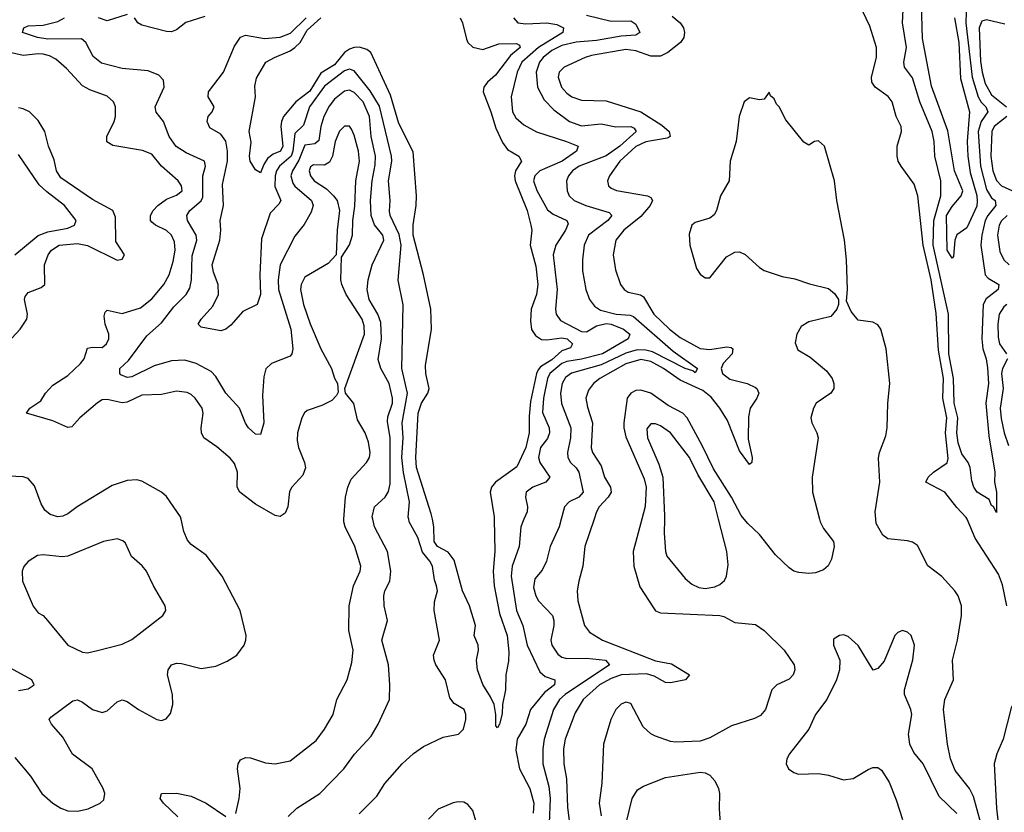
# Model space of a CAD drawing. Header units: inches. Extents: x 1552611 to 1694776, y 811966 to 917215.
# Tile 453 of 549: x 1653775 to 1657762, y 888814 to 892023. Entities that reach past the tile are written whole.
import ezdxf

# ---------------------------------------------------------------- set-up
doc = ezdxf.new("R2010")
doc.units = ezdxf.units.IN
doc.header["$MEASUREMENT"] = 0
doc.layers.add('B6858', color=7, linetype='Continuous')
doc.layers.add('B6859', color=7, linetype='Continuous')

msp = doc.modelspace()

# ---------------------------------------------------------------- linework, layer by layer
at = {"layer": 'B6858', "color": 5}
for points, elevation in [([(1653755.5, 889035.5), (1653819.3, 888959.3), (1653864.6, 888890), (1653910, 888850.1), (1653942, 888830), (1653970, 888820.1), (1654010, 888817.7), (1654053, 888827), (1654101.3, 888850), (1654115.9, 888864.1), (1654119.8, 888890), (1654113.3, 888910), (1654069.1, 888990), (1653988.7, 889048.7), (1653950, 889118.2), (1653903.7, 889170), (1653894.8, 889190), (1653901.2, 889198.8), (1653990, 889265), (1654010, 889268.5), (1654030, 889259.8), (1654070, 889229.5), (1654110, 889218.1), (1654130, 889224.8), (1654170, 889261.2), (1654190, 889268.4), (1654210, 889262.3), (1654256, 889230), (1654330, 889189.2), (1654350, 889185.2), (1654368.3, 889191.7), (1654386.2, 889213.8), (1654395.4, 889250), (1654394.1, 889290), (1654373.6, 889370), (1654376, 889390), (1654389.7, 889410), (1654410, 889417.3), (1654430, 889415.8), (1654510, 889396.1), (1654570, 889405.2), (1654614.8, 889425.2), (1654654, 889450), (1654683.6, 889490), (1654691.5, 889510), (1654693, 889530), (1654668.4, 889630), (1654595.8, 889770), (1654530, 889855.1), (1654470, 889898.2), (1654455.4, 889915.4), (1654440.2, 889950), (1654428.7, 890000)], 920), ([(1654650.6, 888809.4), (1654664.2, 888870), (1654668.3, 888910), (1654656.8, 888990), (1654659.8, 889010), (1654670, 889025.7), (1654690, 889035.4), (1654710, 889034.2), (1654770, 889014), (1654809.8, 889010.2), (1654870, 889022.4), (1654975.2, 889104.8), (1655009.9, 889150), (1655044.7, 889210), (1655059.8, 889270), (1655100.7, 889350), (1655119.9, 889420.1), (1655125, 889470), (1655107.9, 889550), (1655109, 889650), (1655126.6, 889730), (1655154.3, 889790), (1655156.5, 889810), (1655132.7, 889890), (1655092.9, 889970), (1655087.3, 889990), (1655088.1, 890000)], 880), ([(1654862.9, 888797.1), (1654896.9, 888830), (1654990.4, 888889.6), (1655088.4, 888990), (1655130.7, 889049.3), (1655197.8, 889122.2), (1655227.1, 889170), (1655272.4, 889270), (1655274.5, 889330), (1655269, 889410), (1655241.2, 889510), (1655265.1, 889590), (1655251.5, 889650), (1655249.9, 889690), (1655253.7, 889710), (1655273.3, 889750), (1655278.5, 889790), (1655264.5, 889870), (1655211.4, 889970), (1655205, 890000)], 860), ([(1655150, 888807.3), (1655221.2, 888878.8), (1655253.7, 888930), (1655324.5, 889010), (1655370, 889052.3), (1655410, 889080.2), (1655490, 889117.7), (1655552.6, 889130), (1655572.2, 889150), (1655581.4, 889190), (1655581.1, 889210), (1655574.7, 889230), (1655534.5, 889254.5), (1655517.2, 889277.2), (1655499.8, 889350), (1655460.3, 889410), (1655452.8, 889430), (1655451.3, 889450), (1655474.8, 889510), (1655452.8, 889630), (1655454.9, 889665.1), (1655466.6, 889710), (1655463.5, 889730), (1655454.7, 889754.7), (1655446.3, 889810), (1655436.3, 889830), (1655406.7, 889866.7), (1655386.7, 889926.7), (1655352.2, 889990), (1655350.4, 890000)], 840), ([(1655696.3, 890000), (1655698.9, 889870), (1655692.8, 889790), (1655696.4, 889730), (1655718.5, 889618.5), (1655748.7, 889530), (1655756.1, 889463.9), (1655754.2, 889425.8), (1655743.6, 889370), (1655742.3, 889310), (1655730.2, 889250), (1655728.2, 889211.8), (1655717.8, 889170), (1655710, 889156.2), (1655703.3, 889163.3), (1655703.5, 889210), (1655696, 889250), (1655681.6, 889281.6), (1655650, 889331), (1655629, 889391), (1655624.8, 889430), (1655632.3, 889470), (1655630.9, 889490.9), (1655615.6, 889530), (1655620.7, 889570), (1655596.6, 889650), (1655567.6, 889710), (1655534.2, 889834.2), (1655510, 889866.6), (1655467.6, 889890), (1655453.8, 889910), (1655452.4, 889970), (1655446.4, 890000)], 820), ([(1655816.8, 890000), (1655804.1, 889970), (1655797.5, 889890), (1655769.5, 889810.5), (1655765.5, 889770), (1655786.5, 889630), (1655812.9, 889570), (1655830.5, 889490), (1655881.8, 889381.8), (1655903.3, 889363.3), (1655942.4, 889350), (1655942.4, 889342.4), (1655941.1, 889330), (1655900.7, 889299.3), (1655842.9, 889230), (1655824.5, 889170), (1655790.1, 889110), (1655784.6, 889064.6), (1655798.3, 888990), (1655841, 888910), (1655857.3, 888850), (1655853.7, 888810)], 840), ([(1655967.4, 890000), (1655959.4, 889970), (1655922.7, 889890), (1655908.6, 889830), (1655890, 889794), (1655861.2, 889758.8), (1655856.2, 889723.8), (1655864.4, 889690), (1655875.2, 889670), (1655932.8, 889610), (1655938.5, 889590), (1655937.4, 889570), (1655926.1, 889510), (1655930.1, 889490), (1655953.7, 889453.7), (1655970, 889442), (1655990, 889435.8), (1656070, 889438.2), (1656147.3, 889430), (1656163.8, 889410), (1655983.3, 889290), (1655960.8, 889270), (1655937.2, 889230), (1655899.2, 889110), (1655892.7, 889070), (1655893.1, 889010), (1655917.8, 888917.8), (1655923.4, 888870), (1655919.1, 888770)], 860), ([(1656100.9, 890000), (1656063.3, 889890), (1656055.9, 889810), (1656038.6, 889750), (1656032.4, 889710), (1656035.5, 889670), (1656062.7, 889570), (1656082.7, 889542.7), (1656135.2, 889510), (1656350, 889426.9), (1656414.7, 889414.7), (1656487, 889370), (1656470.4, 889350), (1656410, 889338.4), (1656390, 889339.3), (1656344.1, 889364.1), (1656313.7, 889373.7), (1656210, 889370), (1656170, 889355.9), (1656123.1, 889330), (1656056.6, 889270), (1656024.3, 889215.7), (1655983.7, 889110), (1655976.5, 889070), (1655977.8, 889010), (1655988.7, 888948.7), (1655992.9, 888832.9), (1656001.1, 888770)], 880), ([(1656293.8, 890000), (1656259.2, 889870), (1656261.8, 889810), (1656286.1, 889726.1), (1656341.2, 889641.2), (1656350, 889629.1), (1656370, 889620.7), (1656610.6, 889610.6), (1656626.4, 889606.4), (1656670, 889582), (1656754.3, 889574.3), (1656790, 889550.2), (1656870.4, 889470.5), (1656910.2, 889410), (1656914, 889390), (1656906.7, 889370), (1656890, 889352.5), (1656840.8, 889330), (1656819.8, 889310), (1656794.8, 889230), (1656774.1, 889205.9), (1656750, 889193.5), (1656656.7, 889163.3), (1656570, 889115.1), (1656530, 889101.4), (1656430, 889097.7), (1656410, 889100.3), (1656350, 889121.6), (1656330, 889131.2), (1656299.8, 889159.8), (1656250, 889254.1), (1656230, 889259.9), (1656210, 889251.7), (1656189.3, 889230), (1656168.2, 889190), (1656139, 889090), (1656131.8, 888931.8), (1656122.1, 888850), (1656130, 888799.6)], 920), ([(1656385.4, 890000), (1656384, 889944), (1656389.5, 889869.5), (1656395.2, 889850), (1656470, 889759.7), (1656497.2, 889737.2), (1656524.4, 889724.4), (1656550, 889720.1), (1656590, 889726.8), (1656610, 889736.3), (1656628.2, 889751.8), (1656637.3, 889770), (1656644.3, 889815.7), (1656638.6, 889870), (1656604.6, 890000)], 940), ([(1657012.9, 890000), (1657015.5, 889990), (1657030, 889962.9), (1657070.2, 889910), (1657073, 889890), (1657061.4, 889838.6), (1657048.6, 889811.4), (1657030, 889794.8), (1656996.7, 889783.3), (1656970, 889779.8), (1656930, 889784), (1656910, 889789.8), (1656890, 889802.8), (1656835.5, 889855.5), (1656770, 889938.3), (1656722.7, 889982.7), (1656708.5, 890000)], 920), ([(1657666.8, 888770), (1657637.1, 888877.1), (1657620.3, 888910), (1657562.5, 888982.4), (1657544.1, 889030), (1657532.2, 889090), (1657515.3, 889230), (1657520.4, 889270), (1657555.6, 889350), (1657552.4, 889430), (1657572.7, 889510), (1657588.8, 889610), (1657588.6, 889650), (1657574.2, 889690), (1657561.7, 889710), (1657508.8, 889768.8), (1657451.7, 889811.7), (1657410, 889894.3), (1657390, 889907.2), (1657370, 889912.8), (1657290, 889920.3), (1657270, 889935.3), (1657243.5, 889983.5), (1657241.8, 890000)], 920), ([(1657771.6, 889650), (1657753.9, 889733.9), (1657738, 889778), (1657643.3, 889923.3), (1657610.6, 890000)], 880), ([(1657570, 888808.7), (1657497.6, 888877.6), (1657433.3, 889010), (1657395.4, 889055.4), (1657378.9, 889090), (1657374, 889130), (1657386.6, 889210), (1657383.5, 889230), (1657358, 889290), (1657356.9, 889310), (1657391.5, 889431.5), (1657397.6, 889490), (1657385.2, 889530), (1657370, 889542.7), (1657350, 889549.2), (1657330, 889541.2), (1657318.8, 889530), (1657274.9, 889425.1), (1657250, 889395.3), (1657230.7, 889389.3), (1657170, 889489.2), (1657130, 889525.2), (1657110, 889532.7), (1657094, 889530), (1657070, 889514), (1657070.7, 889490), (1657095.5, 889430), (1657094, 889390), (1657082.3, 889350), (1657043.1, 889270), (1656997.3, 889210), (1656970.1, 889149.9), (1656892.4, 889050), (1656881.6, 889030), (1656878, 889010), (1656888, 888990), (1656910, 888974.4), (1656927.9, 888967.9), (1657010, 888970.3), (1657050, 888963.6), (1657110, 888945.2), (1657150, 888950.3), (1657210, 888987.2), (1657230, 888994.7), (1657250, 888994.7), (1657264.8, 888984.8), (1657295.8, 888935.8), (1657324.1, 888864.1), (1657350, 888784.4)], 940), ([(1653770, 889306.9), (1653810, 889313.4), (1653834.5, 889330), (1653825.2, 889350), (1653633.5, 889453.5)], 940), ([(1658109.4, 888809.4), (1658089.9, 888850), (1658054.7, 888894.7), (1658017, 888970), (1657956.2, 889150), (1657930, 889203.4), (1657850, 889285), (1657830, 889289.8), (1657810, 889273), (1657790, 889236.2), (1657757.1, 889110), (1657732, 889050), (1657720.8, 889010), (1657729.8, 888829.8), (1657743.7, 888710)], 920), ([(1656230.4, 888770), (1656255.2, 888870), (1656276, 888904), (1656301.2, 888918.8), (1656390, 888955), (1656530, 888975.5), (1656550, 888973.4), (1656570, 888964.6), (1656590, 888940.4), (1656605, 888910), (1656609.2, 888890), (1656607.2, 888827.2), (1656612.2, 888750)], 920), ([(1654415.7, 888795.7), (1654358.2, 888850), (1654343.7, 888870), (1654349.6, 888890), (1654410, 888890.5), (1654470, 888879.3), (1654530.8, 888850.8), (1654610, 888796.9)], 880), ([(1655625.1, 888770), (1655610, 888820.6), (1655590, 888845), (1655574, 888854), (1655550, 888856.4), (1655530, 888852), (1655470, 888825.9), (1655430, 888786.4)], 840)]:
    msp.add_lwpolyline(points, dxfattribs=dict(at, elevation=elevation))
at = {"layer": 'B6858', "color": 5, "elevation": 940}
msp.add_lwpolyline([(1654170, 889920.5), (1654114.8, 889910), (1653970, 889850.9), (1653947.9, 889847.9), (1653870, 889856.3), (1653847, 889853), (1653810, 889829.5), (1653791.6, 889808.5), (1653784.9, 889790), (1653786.5, 889750), (1653830, 889648.4), (1653850, 889621.3), (1653870, 889610.4), (1653888.2, 889590), (1653970.3, 889490.3), (1654030, 889461.3), (1654050, 889459.5), (1654090, 889468.2), (1654190, 889494.6), (1654230, 889513.8), (1654355.6, 889610), (1654367.6, 889630), (1654364.2, 889650), (1654317.4, 889730), (1654288.5, 889790), (1654271.4, 889811.4), (1654228.7, 889848.7), (1654203.3, 889903.3), (1654192.4, 889912.4)], close=True, dxfattribs=at)
at = {"layer": 'B6859', "color": 5}
for points, elevation in [([(1657610.6, 890000), (1657607.4, 890007.4), (1657570, 890047.1), (1657521, 890110), (1657444.5, 890150), (1657452.9, 890170), (1657474.5, 890190), (1657530, 890228.3), (1657534.2, 890245.8), (1657523, 890350), (1657528.3, 890410), (1657512.4, 890490), (1657515.1, 890570), (1657495.1, 890684.9), (1657486.4, 890833.6), (1657465.4, 890970), (1657433.2, 891110), (1657412, 891310), (1657396.9, 891356.9), (1657344.6, 891430), (1657332.4, 891450), (1657327.7, 891470), (1657328.4, 891510), (1657345.5, 891570), (1657344.6, 891590), (1657323.9, 891630), (1657307.2, 891690), (1657291.3, 891711.3), (1657238.5, 891750), (1657225.9, 891770), (1657224.4, 891790), (1657243.7, 891870), (1657244.1, 891910), (1657216.9, 891996.9), (1657172.8, 892090)], 880), ([(1657607, 892053), (1657605.4, 892010), (1657631.2, 891790), (1657655.5, 891710), (1657668.2, 891688.2), (1657686.4, 891670), (1657695.5, 891650), (1657668, 891610), (1657655.8, 891570), (1657665, 891430), (1657690, 891335.3), (1657710, 891301.4), (1657724.8, 891290), (1657727.3, 891270), (1657694.5, 891230), (1657684.4, 891210), (1657670.4, 891150.4), (1657666.9, 891110), (1657684, 890990), (1657696, 890976), (1657738.8, 890950), (1657736.5, 890930), (1657687.6, 890892.4), (1657676, 890870), (1657670.1, 890730.1), (1657674.7, 890690), (1657687.6, 890650), (1657693, 890613), (1657697.7, 890550), (1657686.6, 890470), (1657698.3, 890338.3), (1657723.3, 890190), (1657721.6, 890150), (1657730.1, 890109.9), (1657730, 890028), (1657718, 890050), (1657710, 890055.3), (1657700.1, 890080.1), (1657651.6, 890110), (1657638, 890130), (1657630, 890155.3), (1657623.6, 890210), (1657615, 890230), (1657590, 890265.4), (1657574.6, 890310), (1657569.5, 890350), (1657573.7, 890410), (1657559, 890470), (1657555.5, 890570), (1657536.8, 890670), (1657536.1, 890830), (1657474, 891110), (1657476.2, 891210), (1657505, 891310), (1657504.3, 891370), (1657480.1, 891470), (1657477.6, 891530), (1657469.9, 891570.1), (1657419.9, 891690), (1657390, 891787), (1657357.5, 891830), (1657354.5, 891850), (1657366, 891910), (1657349.9, 892010), (1657354.1, 892090)], 860), ([(1657559.6, 892030), (1657577.8, 891930), (1657584.5, 891784.5), (1657620.5, 891650), (1657611.7, 891530), (1657613.8, 891470), (1657623.4, 891403.4), (1657650, 891310.3), (1657651.9, 891288.1), (1657650, 891267.4), (1657610, 891179.7), (1657569.1, 891150.9), (1657561.8, 891130), (1657555.8, 891064.2), (1657550, 891057), (1657529.9, 891090), (1657527.2, 891230), (1657550, 891266), (1657586.8, 891310), (1657593.2, 891330), (1657560.5, 891410), (1657532.6, 891572.6), (1657466.6, 891753.4), (1657430, 891946), (1657426.4, 892090)], 840), ([(1655205, 890000), (1655202.9, 890010), (1655212.2, 890050), (1655255.7, 890090), (1655268.1, 890111.9), (1655275.9, 890144.1), (1655275.1, 890330), (1655264, 890396), (1655265.7, 890414.3), (1655284.7, 890470), (1655284.7, 890490), (1655270.7, 890550), (1655237.6, 890610), (1655226.5, 890646.5), (1655239.8, 890730), (1655237.2, 890797.2), (1655225.8, 890830), (1655190.4, 890890), (1655182.1, 890930), (1655186.6, 890970), (1655202, 891030), (1655249.9, 891130), (1655245.4, 891150), (1655212.1, 891192.2), (1655198.3, 891230), (1655195.7, 891290), (1655202.1, 891370), (1655214.7, 891434.7), (1655215.5, 891470), (1655198.7, 891550), (1655192.3, 891630), (1655165.7, 891690), (1655130, 891728.3), (1655110, 891736.9), (1655090, 891733.2), (1655050, 891700.5), (1655027.7, 891672.3), (1655006.4, 891630), (1654994.1, 891590), (1654986, 891534), (1654970, 891519.5), (1654930, 891514.7), (1654905.7, 891454.3), (1654879.4, 891410), (1654873.5, 891390), (1654880.8, 891360.8), (1654888.8, 891348.7), (1654956.4, 891290), (1654963.8, 891270), (1654956.1, 891243.9), (1654927.3, 891192.7), (1654890, 891146.3), (1654830, 891029.6), (1654821.9, 890970), (1654823.9, 890930), (1654873.8, 890770), (1654881.5, 890690), (1654877.4, 890670), (1654870, 890660.8), (1654794.9, 890630), (1654771.6, 890608.4), (1654763.5, 890576.5), (1654759, 890501), (1654763.2, 890390), (1654750, 890342.9), (1654730, 890344), (1654702, 890370), (1654689.3, 890389.3), (1654664.7, 890450), (1654610, 890510.8), (1654570, 890578.2), (1654550, 890597.7), (1654490, 890630.7), (1654443.8, 890643.8), (1654390, 890640.9), (1654319.2, 890620.8), (1654230, 890576.9), (1654210, 890573.7), (1654185.2, 890585.2), (1654180.6, 890590), (1654181.5, 890610), (1654216.6, 890643.4), (1654290, 890742.8), (1654350, 890795.1), (1654400.1, 890859.9), (1654449.2, 890910), (1654464.1, 890935.9), (1654471.3, 890968.7), (1654473.4, 891066.6), (1654492.3, 891130), (1654490.4, 891150), (1654454.9, 891210), (1654451.9, 891230), (1654464.1, 891250), (1654510, 891288.9), (1654516.6, 891303.4), (1654516.4, 891390), (1654527.9, 891430), (1654523, 891450), (1654450, 891483.2), (1654409.1, 891509.1), (1654380.8, 891550), (1654357, 891610), (1654327.8, 891647.8), (1654323.7, 891670), (1654359.8, 891750), (1654357.7, 891777.7), (1654338.4, 891798.4), (1654295.3, 891815.3), (1654190, 891824.7), (1654107.1, 891847.1), (1654073.1, 891873.1), (1654043.2, 891930), (1654025.6, 891945.6), (1653890, 891943.4), (1653847.6, 891950), (1653786.5, 891970), (1653792.8, 891990), (1653810, 891998.2), (1653870, 892000.1), (1653930, 892015.7), (1653957.2, 892030)], 860), ([(1654210, 892043.2), (1654130, 892017.7), (1654094.5, 892030)], 840), ([(1654524.9, 892035.1), (1654448.4, 892011.6), (1654410, 891981), (1654390, 891973.7), (1654370, 891975.1), (1654270, 892000.4), (1654254, 892010), (1654240.5, 892030)], 840), ([(1655350.4, 890000), (1655348.8, 890008.8), (1655353.3, 890070), (1655328.8, 890188.8), (1655321.9, 890250), (1655328.5, 890330), (1655323.9, 890390), (1655345, 890510), (1655323.2, 890610), (1655328, 890868), (1655307.7, 890967.7), (1655320, 891110), (1655312.4, 891152.4), (1655274.9, 891230), (1655273.1, 891246.9), (1655275.8, 891290), (1655268.5, 891370), (1655282.1, 891450), (1655281.2, 891470), (1655232.3, 891672.3), (1655194.7, 891734.7), (1655130, 891816.1), (1655110, 891822.5), (1655090, 891814.9), (1655010, 891753.7), (1654948.5, 891670), (1654924.8, 891595.2), (1654890, 891562.1), (1654881.4, 891490), (1654874.2, 891470), (1654827.8, 891430), (1654815.5, 891410), (1654809.4, 891390), (1654807.8, 891347.8), (1654832.2, 891290), (1654824.5, 891275.5), (1654790, 891239.4), (1654754.8, 891134.8), (1654748, 890990), (1654750.7, 890909.3), (1654736.5, 890870), (1654678.6, 890841.4), (1654630, 890786.2), (1654610, 890769.7), (1654590, 890762.6), (1654510, 890777.6), (1654497.6, 890790), (1654509.8, 890810), (1654557.8, 890862.2), (1654580.2, 890910), (1654579.1, 890950), (1654560.2, 891000.2), (1654554.6, 891030), (1654585.9, 891130), (1654589.9, 891169.9), (1654586.8, 891210), (1654601.1, 891270), (1654595.9, 891355.9), (1654617.3, 891450), (1654616.9, 891490), (1654610, 891530.9), (1654590, 891559.2), (1654544.6, 891584.6), (1654535, 891610), (1654539.1, 891630), (1654555.1, 891650), (1654562.2, 891670), (1654538.8, 891710), (1654539.8, 891730), (1654600.6, 891810), (1654645.2, 891914.8), (1654670, 891951.8), (1654690, 891959.3), (1654766.4, 891946.4), (1654830, 891951.4), (1654872, 891968), (1654935, 892030)], 840), ([(1655446.4, 890000), (1655441.9, 890021.9), (1655381.8, 890210), (1655379.1, 890250), (1655388, 890430), (1655402.2, 890470), (1655428, 890510), (1655433.8, 890530), (1655420.2, 890590), (1655418, 890622), (1655442.4, 890770), (1655439.9, 890850), (1655409.9, 890990.1), (1655368.2, 891150), (1655368.2, 891191.8), (1655380.2, 891270), (1655381.6, 891310), (1655367.9, 891487.9), (1655310, 891602.5), (1655276.9, 891716.9), (1655197.4, 891890), (1655181.3, 891901.3), (1655151.2, 891911.2), (1655130, 891910.5), (1655110, 891903.3), (1655090, 891889.9), (1655050, 891839.6), (1654994.2, 891805.8), (1654950, 891733.5), (1654893.9, 891690), (1654843.9, 891630), (1654834.9, 891610), (1654833.2, 891590), (1654840.2, 891510), (1654830.8, 891490), (1654802.3, 891477.7), (1654778.8, 891461.2), (1654763.4, 891436.6), (1654750, 891402.4), (1654730, 891414.3), (1654708.4, 891450), (1654706.2, 891470), (1654713.1, 891526.9), (1654704.2, 891570), (1654729.9, 891709.9), (1654727.2, 891752.8), (1654733.9, 891786.1), (1654772.2, 891850), (1654806.9, 891870), (1654870, 891896.3), (1654890, 891910.1), (1654910.4, 891929.6), (1654939.9, 891980.1), (1654994.7, 892030)], 820), ([(1655558.5, 892030), (1655567.9, 892010), (1655584.2, 891944.2), (1655590.4, 891930.4), (1655610, 891911.3), (1655650, 891901.5), (1655715.6, 891924.4), (1655786.4, 891926.4), (1655799, 891919), (1655801.4, 891910), (1655762.9, 891877.1), (1655701.4, 891798.6), (1655669.5, 891770), (1655654.7, 891750), (1655652.1, 891730), (1655683.1, 891650), (1655702.8, 891582.8), (1655730, 891525.4), (1655750, 891497.4), (1655796.5, 891470), (1655807.1, 891450), (1655782.8, 891410), (1655778.4, 891390), (1655780.9, 891370), (1655830.1, 891250), (1655845.4, 891190), (1655848.8, 891170), (1655842.3, 891110), (1655864.6, 891024.6), (1655873, 890950), (1655867.9, 890910), (1655846.2, 890850), (1655843.2, 890803.2), (1655848, 890768), (1655863.4, 890743.4), (1655887.8, 890727.8), (1655910, 890726.1), (1655970, 890734.9), (1655992.1, 890730), (1656013.6, 890710), (1656006, 890694), (1655970, 890682.2), (1655930, 890645.1), (1655883.4, 890616.6), (1655874.4, 890605.6), (1655867.3, 890590), (1655843.9, 890476.1), (1655837.5, 890417.5), (1655838.6, 890350), (1655824, 890290), (1655788, 890212), (1655701.9, 890150), (1655685, 890130), (1655679.8, 890110), (1655696.1, 890010), (1655696.3, 890000)], 820), ([(1655775.1, 892030), (1655792.2, 892010), (1655825.1, 892005.1), (1655910, 892009.8), (1655950, 892003), (1655977.3, 891990), (1655975, 891970), (1655875.5, 891910), (1655808, 891850), (1655789.7, 891810), (1655765.4, 891710), (1655770.9, 891650), (1655784.7, 891624.7), (1655816.5, 891596.5), (1655868.4, 891568.4), (1655988.9, 891530), (1656037, 891510), (1656029.2, 891490), (1655972.2, 891450), (1655881.3, 891410), (1655861.2, 891390), (1655856.2, 891370), (1655869.2, 891330.8), (1655912.2, 891252.2), (1655934.7, 891234.7), (1655990.2, 891210), (1655995.4, 891195.4), (1655985.4, 891170), (1655946.2, 891110), (1655935, 891070), (1655951.1, 890930), (1655944.8, 890850), (1655948, 890830), (1655965.3, 890805.3), (1656050, 890759.7), (1656070, 890758.8), (1656110, 890783.6), (1656150, 890793.2), (1656170, 890789.8), (1656219.7, 890770), (1656246.2, 890750), (1656238.4, 890730), (1656134.7, 890670), (1656050, 890648.3), (1655990, 890638.7), (1655970, 890630.6), (1655921.6, 890590), (1655911.8, 890570), (1655896.5, 890490), (1655891.9, 890431.9), (1655918.7, 890370), (1655920.3, 890350), (1655912.5, 890327.5), (1655884.5, 890290), (1655875.4, 890250), (1655881.1, 890230), (1655921.4, 890170), (1655905.3, 890150), (1655852.6, 890130), (1655826, 890110), (1655823.2, 890090), (1655831.4, 890050), (1655829.4, 890030), (1655816.8, 890000)], 840), ([(1656070, 892040.7), (1656170, 892016.9), (1656250, 892017.3), (1656270, 892004.4), (1656286, 891970), (1656270, 891959.9), (1656210, 891955.6), (1656110, 891938.1), (1656027.9, 891932.1), (1655970, 891917.5), (1655930, 891897.3), (1655894.6, 891870), (1655879.2, 891850), (1655866.5, 891810), (1655871.5, 891750), (1655898.1, 891698.1), (1655937.4, 891657.4), (1656001.8, 891610), (1656050, 891592.9), (1656130, 891600.7), (1656188.4, 891588.5), (1656250, 891590.1), (1656262.7, 891582.7), (1656271.8, 891570), (1656205.2, 891510), (1656150, 891472), (1656039.8, 891430), (1656013.8, 891410), (1655997.6, 891390), (1655989.5, 891370), (1655991.5, 891330), (1656000.5, 891310), (1656020.2, 891290), (1656066.9, 891270), (1656161.7, 891241.7), (1656172.5, 891230), (1656156.2, 891210), (1656078.7, 891150), (1656061.2, 891110), (1656053.4, 891050), (1656053.7, 891006.3), (1656066.8, 890930), (1656082.2, 890890), (1656102.2, 890862.2), (1656126.4, 890846.4), (1656190, 890830.6), (1656246.5, 890826.5), (1656260.5, 890820.5), (1656420.4, 890680.4), (1656519.2, 890610), (1656510, 890593.3), (1656500.8, 890600.8), (1656469.1, 890610), (1656337.9, 890677.9), (1656310, 890685.2), (1656274.6, 890685.4), (1656230, 890671.9), (1656130, 890624.8), (1656008.9, 890591.1), (1655985.5, 890574.5), (1655971, 890550), (1655964.6, 890510), (1655968.3, 890468.3), (1656006.5, 890370), (1656005.4, 890330), (1655993.8, 890270), (1655995.2, 890250), (1656005.9, 890230), (1656028.3, 890208.3), (1656039.1, 890190), (1656056.8, 890110), (1656038.9, 890090), (1655999.6, 890070), (1655980.7, 890050), (1655967.4, 890000)], 860), ([(1656417.2, 892037.2), (1656450, 892009.4), (1656463.4, 891990), (1656467, 891970), (1656463.9, 891950), (1656451.1, 891930), (1656399.8, 891890), (1656370, 891874.7), (1656330, 891874.8), (1656270, 891896.2), (1656230, 891901.6), (1656090, 891877.8), (1656064.6, 891870), (1655980.2, 891830), (1655959.4, 891810), (1655956.1, 891790), (1655969.5, 891750), (1655990, 891725.5), (1656010.3, 891710), (1656050, 891696.8), (1656150, 891693.7), (1656290, 891648.9), (1656375.6, 891595.6), (1656404.5, 891570), (1656408.4, 891550), (1656396.7, 891543.3), (1656310, 891527.7), (1656270, 891508.9), (1656205.7, 891450), (1656162.7, 891390), (1656155.5, 891370), (1656159, 891350), (1656170, 891340.2), (1656191.4, 891331.4), (1656317.6, 891310), (1656330, 891302.4), (1656337.2, 891290), (1656327.9, 891270), (1656290, 891225.8), (1656220.9, 891170), (1656189.5, 891130), (1656178, 891070), (1656187.2, 891010), (1656208.4, 890950), (1656222, 890930), (1656238.9, 890918.9), (1656289.2, 890909.2), (1656300.3, 890900.3), (1656343.3, 890830), (1656405.7, 890770), (1656450, 890736.5), (1656530, 890690.7), (1656570, 890687.8), (1656637.9, 890697.9), (1656655.4, 890695.4), (1656662.3, 890690), (1656659.8, 890670), (1656623.4, 890630), (1656615.5, 890610), (1656620.1, 890590), (1656650, 890567.4), (1656720.3, 890550), (1656753.8, 890533.8), (1656759.6, 890530), (1656768, 890510), (1656760.2, 890490), (1656732.3, 890450), (1656725.8, 890414.2), (1656724.9, 890324.9), (1656740.3, 890250), (1656739.3, 890230), (1656730, 890221.6), (1656690, 890276.8), (1656640.4, 890400.4), (1656609.6, 890450), (1656574.5, 890494.5), (1656540.8, 890520.8), (1656450, 890563.7), (1656382.5, 890610), (1656330, 890638.5), (1656290, 890646.2), (1656230, 890628.7), (1656123.6, 890570), (1656098.5, 890550), (1656077.6, 890522.4), (1656067.9, 890490), (1656074.3, 890454.3), (1656094.5, 890390), (1656088.9, 890288.9), (1656094.4, 890270), (1656130, 890215.8), (1656142.6, 890170), (1656166.8, 890130), (1656170.1, 890110), (1656158, 890090), (1656121.8, 890050), (1656111.2, 890030), (1656100.9, 890000)], 880), ([(1657764, 892004), (1657690, 892022.3), (1657670, 892017.2), (1657659.9, 891990), (1657665.3, 891854.7), (1657671.9, 891810), (1657684.7, 891764.7), (1657710, 891717.9), (1657770.5, 891670)], 880), ([(1655088.1, 890000), (1655094.7, 890090), (1655103.4, 890130), (1655117.9, 890162.1), (1655179.8, 890230), (1655191.4, 890250), (1655194.1, 890270), (1655188, 890312), (1655174.5, 890350), (1655142.5, 890402.5), (1655128.2, 890468.2), (1655095.1, 890510), (1655092, 890530), (1655171.7, 890750), (1655170, 890782.9), (1655162, 890810), (1655097.4, 890910), (1655079.9, 890950), (1655076.1, 890970), (1655078.9, 891061.1), (1655110, 891110.5), (1655122.2, 891150), (1655124, 891210), (1655132.5, 891267.5), (1655135.7, 891370), (1655150.9, 891450), (1655147.1, 891490), (1655130, 891555.1), (1655119.2, 891579.2), (1655110, 891592.1), (1655090, 891590.8), (1655070, 891571.8), (1655053.3, 891530), (1655041.6, 891470), (1655030, 891445.9), (1655010, 891433.3), (1654965, 891435), (1654953.1, 891426.9), (1654947.7, 891410), (1654952.4, 891390), (1654968, 891370), (1655018, 891338), (1655046.4, 891310), (1655060.1, 891290), (1655070.2, 891250), (1655060.2, 891170), (1655057.3, 891070), (1655024.1, 891035.9), (1654930, 890980.4), (1654914.6, 890950), (1654912.5, 890930), (1654924.8, 890870), (1654951.5, 890791.5), (1654994.1, 890690), (1655037.8, 890610), (1655050, 890570.7), (1655061.6, 890550), (1655064.9, 890515.1), (1655058.4, 890501.6), (1655038.7, 890481.3), (1654999.1, 890460.9), (1654939.7, 890440.3), (1654928.6, 890431.4), (1654917.6, 890410), (1654899.7, 890350), (1654898.6, 890318.6), (1654904.5, 890290), (1654929.1, 890230), (1654932.4, 890207.6), (1654921.5, 890178.5), (1654877.8, 890130), (1654868.1, 890111.9), (1654861.4, 890050), (1654850, 890024.2), (1654830, 890010.9), (1654810, 890015.8), (1654730, 890061.2), (1654666.8, 890110), (1654656.5, 890130), (1654656.9, 890190), (1654645.5, 890225.5), (1654627, 890247), (1654573, 890293), (1654521.6, 890330), (1654511.4, 890350), (1654509.9, 890369.9), (1654518.2, 890430), (1654514.2, 890450), (1654486.4, 890490), (1654470, 890505.6), (1654453.4, 890513.4), (1654410, 890518.5), (1654350, 890505), (1654270, 890502.3), (1654210, 890474.4), (1654190, 890471.4), (1654130, 890484.7), (1654110, 890483.2), (1654090, 890471), (1654019, 890410), (1653986.3, 890373.7), (1653970, 890371.8), (1653910, 890399.1), (1653802.9, 890430), (1653816.9, 890450), (1653860.5, 890479.5), (1653880.3, 890510), (1653910, 890543.2), (1653970, 890582.5), (1654021.8, 890630), (1654036.1, 890650), (1654050, 890693.2), (1654070, 890697), (1654110, 890695.2), (1654127.4, 890710), (1654136.5, 890730), (1654135.8, 890750), (1654122.1, 890790), (1654117.3, 890822.7), (1654121.7, 890838.3), (1654130, 890846.3), (1654190, 890832.5), (1654264, 890856), (1654310, 890892.8), (1654358.5, 890950), (1654380.1, 890990), (1654397.1, 891042.9), (1654404.7, 891090), (1654402.8, 891122.8), (1654390.4, 891150), (1654370, 891169), (1654325.1, 891190), (1654310, 891202.2), (1654304.7, 891210), (1654305.6, 891230), (1654315.6, 891250), (1654334.1, 891270), (1654370, 891295.3), (1654410, 891311.6), (1654433, 891330), (1654431.1, 891350), (1654416.5, 891370), (1654349.9, 891429.9), (1654310, 891478), (1654272.5, 891492.5), (1654152.7, 891512.7), (1654128, 891528), (1654128.2, 891550), (1654158.5, 891610), (1654162.7, 891630), (1654163.1, 891670), (1654155.3, 891690), (1654130, 891713.3), (1654058.8, 891738.8), (1654030, 891754.3), (1653964.5, 891824.5), (1653922.3, 891862.3), (1653895.7, 891875.7), (1653870, 891882.3), (1653850, 891884.1), (1653790, 891877.3), (1653730, 891891.2)], 880), ([(1657241.8, 890000), (1657238.6, 890030), (1657257.7, 890150), (1657252.5, 890247.5), (1657256.3, 890270), (1657281.7, 890338.3), (1657287.6, 890370), (1657289.9, 890470.1), (1657298.1, 890550), (1657282.9, 890690), (1657261.8, 890770), (1657250, 890786.9), (1657230, 890797.4), (1657170, 890806.3), (1657141.1, 890841.1), (1657122.6, 890882.6), (1657127.2, 890930), (1657123.2, 891050), (1657114.8, 891130), (1657083.5, 891290), (1657074, 891370), (1657033.9, 891510), (1657010, 891532.7), (1656993, 891530), (1656970, 891515.1), (1656950, 891526.9), (1656876.6, 891616.6), (1656850, 891669.6), (1656840, 891680), (1656830, 891702.4), (1656814.7, 891714.7), (1656810, 891729.2), (1656790, 891701.2), (1656770, 891697.6), (1656730, 891705.6), (1656708.5, 891690), (1656688.7, 891630), (1656676.5, 891530), (1656652.3, 891450), (1656647.5, 891370), (1656612.2, 891310), (1656597.1, 891250), (1656586.9, 891233.1), (1656570, 891218.7), (1656510, 891201.2), (1656496.1, 891190), (1656486.3, 891153.7), (1656488.7, 891110), (1656515.7, 891015.7), (1656530, 890991.7), (1656550, 890976.9), (1656570, 890977.7), (1656637.1, 891062.9), (1656670, 891081.6), (1656690, 891082.9), (1656712.3, 891072.3), (1656770, 891019.6), (1656790, 891007.2), (1656862.5, 890982.6), (1656913.6, 890973.6), (1656972.7, 890952.7), (1657050, 890934.9), (1657074.5, 890914.5), (1657090.2, 890890), (1657090.9, 890870), (1657083.2, 890850), (1657059, 890821), (1656970, 890799.7), (1656939.8, 890780.2), (1656921.2, 890750), (1656914.9, 890714.9), (1656925.8, 890685.8), (1656975.9, 890655.9), (1657041.1, 890601.1), (1657064.6, 890570), (1657071, 890550), (1657071.5, 890530), (1657059.8, 890510), (1657000.1, 890470), (1656989, 890450), (1656978.8, 890410), (1656982.5, 890390), (1657003.1, 890350), (1657007.5, 890330), (1656983.9, 890170), (1656984.7, 890110), (1657012.9, 890000)], 920), ([(1653710, 890696.5), (1653778, 890770), (1653804.1, 890810), (1653807.6, 890830), (1653794.6, 890890), (1653798.2, 890901.8), (1653810, 890917.8), (1653861.8, 890938.2), (1653876.8, 890950), (1653876.1, 891030), (1653891.1, 891070), (1653904.9, 891090), (1653935.1, 891110), (1654010, 891116.3), (1654050, 891108.9), (1654170, 891048.5), (1654190, 891052.6), (1654199.6, 891070), (1654164.9, 891124.9), (1654163.7, 891223.7), (1654152, 891250), (1654070, 891295), (1653941.7, 891381.7), (1653923.9, 891410), (1653915.1, 891455.1), (1653892.3, 891510), (1653877.5, 891570), (1653850, 891614.8), (1653814.7, 891650), (1653790, 891662), (1653770, 891665.7)], 920), ([(1657771.6, 891630), (1657719.9, 891590), (1657710.7, 891570), (1657707.6, 891470), (1657714.5, 891410), (1657730, 891371.3), (1657750, 891350.5), (1657810, 891322.8)], 880), ([(1653756.1, 891070), (1653850.8, 891149.2), (1653890, 891163.5), (1653970, 891178.4), (1653996.9, 891190), (1654004, 891210), (1653957, 891270), (1653885.2, 891325.2), (1653854.6, 891354.6), (1653770, 891477.2)], 940), ([(1657773.1, 891230), (1657750, 891207.9), (1657741.1, 891190), (1657734.1, 891150), (1657743.4, 891083.4), (1657759.3, 891050), (1657781.4, 891030)], 880), ([(1657772.1, 890870), (1657760, 890860), (1657740.9, 890830), (1657735.5, 890790), (1657737, 890737), (1657742.4, 890710), (1657770.1, 890670)], 880), ([(1657775.2, 890650), (1657754.6, 890610), (1657750.7, 890590), (1657757.4, 890530), (1657745.5, 890450), (1657748.6, 890408.6), (1657760.7, 890350), (1657778.4, 890298.4)], 880), ([(1656708.5, 890000), (1656695.7, 890015.7), (1656656.7, 890090), (1656584.3, 890204.3), (1656538.7, 890298.7), (1656477.2, 890410), (1656459.5, 890430), (1656400.5, 890460.5), (1656330, 890509.9), (1656290, 890522.8), (1656270, 890521.2), (1656249.1, 890510.9), (1656235, 890490), (1656221.4, 890390), (1656221, 890370), (1656230, 890334), (1656303.4, 890163.4), (1656311.7, 890130), (1656307.8, 890052.2), (1656293.8, 890000)], 920), ([(1656604.6, 890000), (1656586.4, 890070), (1656521.5, 890181.5), (1656487.3, 890250), (1656410.5, 890350), (1656370, 890378.9), (1656350, 890386.5), (1656330, 890386.2), (1656314.4, 890365.6), (1656317, 890330), (1656363.1, 890223.1), (1656378.9, 890170), (1656385.8, 890014.2), (1656385.4, 890000)], 940), ([(1654428.7, 890000), (1654426.4, 890010), (1654370, 890091.6), (1654349.8, 890109.8), (1654270, 890154.8), (1654250, 890159.7), (1654210, 890157.2), (1654150, 890136.8), (1654008, 890050), (1653970, 890021.4), (1653950, 890011.9), (1653930, 890009.2), (1653898.6, 890018.6), (1653876.6, 890036.6), (1653862.1, 890062.1), (1653836, 890136), (1653810, 890165.1), (1653790, 890171.8), (1653730, 890174.8)], 920)]:
    msp.add_lwpolyline(points, dxfattribs=dict(at, elevation=elevation))

doc.saveas('drawing.dxf')
